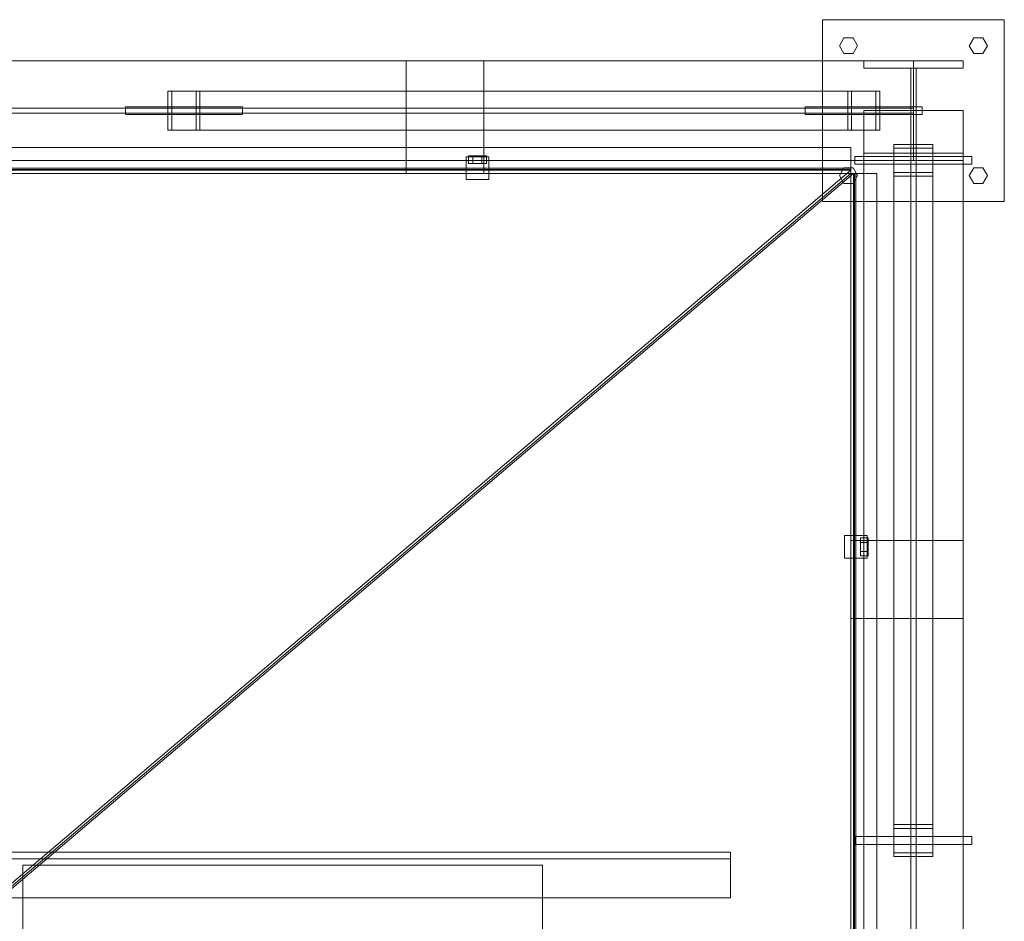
# Model space of a CAD drawing. Header units: millimetres. Extents: x -2233 to 61924, y -68080 to 6847.
# Tile 426 of 656: x 2519 to 4036, y -17426 to -16038. Entities that reach past the tile are written whole.
import ezdxf

# ---------------------------------------------------------------- set-up
doc = ezdxf.new("R2010")
doc.units = ezdxf.units.MM
doc.layers.add('superior_tolva', color=7, linetype='Continuous', lineweight=0)

msp = doc.modelspace()

# ---------------------------------------------------------------- linework, layer by layer
at = {"layer": 'superior_tolva'}
for p, q in [((3755.7, -16318.5), (3755.7, -16038.5)), ((3755.7, -16038.5), (4035.7, -16038.5)), ((4035.7, -16038.5), (4035.7, -16318.5)), ((3781.7, -16078.5), (3788.7, -16066.376)), ((3788.7, -16066.376), (3802.7, -16066.376)), ((3802.7, -16066.376), (3809.7, -16078.5)), ((3981.7, -16078.5), (3988.7, -16066.376)), ((3988.7, -16066.376), (4002.7, -16066.376)), ((4002.7, -16066.376), (4009.7, -16078.5)), ((3788.7, -16090.624), (3781.7, -16078.5)), ((3809.7, -16078.5), (3802.7, -16090.624)), ((3988.7, -16090.624), (3981.7, -16078.5)), ((4009.7, -16078.5), (4002.7, -16090.624)), ((252.7, -16102), (3895.7, -16102)), ((3114.2, -16275), (3114.2, -16102)), ((3114.2, -16102), (3234.2, -16102)), ((3234.2, -16102), (3234.2, -16275)), ((3802.7, -16090.624), (3788.7, -16090.624)), ((3819.2, -16102), (3972.2, -16102)), ((3819.2, -16113), (3819.2, -16102)), ((3895.7, -16102), (3895.7, -16255)), ((3972.2, -16113), (3972.2, -16102)), ((4002.7, -16090.624), (3988.7, -16090.624)), ((3819.2, -16113), (3972.2, -16113)), ((3891.7, -16113), (3899.7, -16113)), ((3891.7, -16244), (3891.7, -16113)), ((3899.7, -16244), (3899.7, -16113)), ((2747.616, -16208.5), (2747.616, -16148.5)), ((2747.616, -16148.5), (3794.616, -16148.5)), ((2747.616, -16148.5), (2796.784, -16148.5)), ((2753.467, -16208.5), (2753.467, -16148.5)), ((2753.467, -16148.5), (3800.467, -16148.5)), ((2753.467, -16148.5), (2790.933, -16148.5)), ((3837.933, -16148.5), (2790.933, -16148.5)), ((2790.933, -16148.5), (2790.933, -16208.5)), ((3843.784, -16148.5), (2796.784, -16148.5)), ((2796.784, -16148.5), (2796.784, -16208.5)), ((3794.616, -16148.5), (3794.616, -16208.5)), ((3843.784, -16148.5), (3794.616, -16148.5)), ((3800.467, -16148.5), (3800.467, -16208.5)), ((3837.933, -16148.5), (3800.467, -16148.5)), ((3837.933, -16208.5), (3837.933, -16148.5)), ((3843.784, -16208.5), (3843.784, -16148.5)), ((252.7, -16174.5), (3895.7, -16174.5)), ((2682.2, -16184.5), (2682.2, -16172.5)), ((2682.2, -16172.5), (2862.2, -16172.5)), ((2862.2, -16172.5), (2862.2, -16184.5)), ((3729.2, -16184.5), (3729.2, -16172.5)), ((3729.2, -16172.5), (3909.2, -16172.5)), ((3819.2, -19821.5), (3819.2, -16178.5)), ((3819.2, -16178.5), (3972.2, -16178.5)), ((3891.7, -19821.5), (3891.7, -16178.5)), ((3891.7, -16178.5), (3899.7, -16178.5)), ((3895.7, -16174.5), (3895.7, -16182.5)), ((3899.7, -16178.5), (3899.7, -19821.5)), ((3909.2, -16172.5), (3909.2, -16184.5)), ((3972.2, -16178.5), (3972.2, -19821.5)), ((3895.7, -16182.5), (252.7, -16182.5)), ((2862.2, -16184.5), (2682.2, -16184.5)), ((3909.2, -16184.5), (3729.2, -16184.5)), ((3794.616, -16208.5), (2747.616, -16208.5)), ((2796.784, -16208.5), (2747.616, -16208.5)), ((3800.467, -16208.5), (2753.467, -16208.5)), ((2790.933, -16208.5), (2753.467, -16208.5)), ((2790.933, -16208.5), (3837.933, -16208.5)), ((2796.784, -16208.5), (3843.784, -16208.5)), ((3794.616, -16208.5), (3843.784, -16208.5)), ((3800.467, -16208.5), (3837.933, -16208.5)), ((349.2, -16235), (3799.2, -16235)), ((3799.2, -16235), (3799.2, -16275)), ((3865.7, -16230.416), (3865.7, -17277.416)), ((3925.7, -16230.416), (3865.7, -16230.416)), ((3865.7, -16230.416), (3865.7, -16279.584)), ((3865.7, -16236.267), (3865.7, -17283.267)), ((3925.7, -16236.267), (3865.7, -16236.267)), ((3865.7, -16236.267), (3865.7, -16273.733)), ((3925.7, -17277.416), (3925.7, -16230.416)), ((3925.7, -16279.584), (3925.7, -16230.416)), ((3925.7, -17283.267), (3925.7, -16236.267)), ((3925.7, -16273.733), (3925.7, -16236.267)), ((3895.7, -16255), (252.7, -16255)), ((3206.7, -16249.5), (3241.7, -16249.5)), ((3206.7, -16284.5), (3206.7, -16249.5)), ((3217.2, -16248), (3210.2, -16248)), ((3210.2, -16248), (3210.2, -16260)), ((3231.2, -16248), (3217.2, -16248)), ((3217.2, -16248), (3217.2, -16260)), ((3231.2, -16248), (3238.2, -16248)), ((3231.2, -16248), (3231.2, -16260)), ((3238.2, -16260), (3238.2, -16248)), ((3241.7, -16284.5), (3241.7, -16249.5)), ((3805.7, -16261), (3805.7, -16249)), ((3805.7, -16249), (3985.7, -16249)), ((3819.2, -16244), (3972.2, -16244)), ((3819.2, -16255), (3819.2, -16244)), ((3819.2, -16255), (3972.2, -16255)), ((3891.7, -16244), (3899.7, -16244)), ((3972.2, -16255), (3972.2, -16244)), ((3985.7, -16249), (3985.7, -16261)), ((349.2, -16267), (3799.2, -16267)), ((349.2, -16269), (3799.2, -16269)), ((3799.2, -16270.364), (349.2, -16270.364)), ((2474.2, -17395.364), (3799.2, -16270.364)), ((3217.2, -16260), (3210.2, -16260)), ((3231.2, -16260), (3217.2, -16260)), ((3238.2, -16260), (3231.2, -16260)), ((3781.7, -16278.5), (3788.7, -16266.376)), ((3788.7, -16266.376), (3802.7, -16266.376)), ((3799.2, -16275), (3799.2, -16267)), ((3799.2, -16275), (3799.2, -16269)), ((3799.2, -16275), (3799.2, -16270.364)), ((3802.7, -16266.376), (3809.7, -16278.5)), ((3985.7, -16261), (3805.7, -16261)), ((3981.7, -16278.5), (3988.7, -16266.376)), ((3988.7, -16266.376), (4002.7, -16266.376)), ((4002.7, -16266.376), (4009.7, -16278.5)), ((349.2, -16275), (3799.2, -16275)), ((3799.2, -16275), (2474.2, -17400)), ((2478.335, -17400), (3803.335, -16275)), ((3234.2, -16275), (3114.2, -16275)), ((3206.7, -16284.5), (3241.7, -16284.5)), ((3788.7, -16290.624), (3781.7, -16278.5)), ((3799.2, -19725), (3799.2, -16275)), ((3799.2, -16275), (3807.2, -16275)), ((3799.2, -16275), (3805.2, -16275)), ((3799.2, -16275), (3803.335, -16275)), ((3799.2, -16275), (3839.2, -16275)), ((3809.7, -16278.5), (3802.7, -16290.624)), ((3803.335, -16275), (3803.335, -19725)), ((3805.2, -19725), (3805.2, -16275)), ((3807.2, -19725), (3807.2, -16275)), ((3839.2, -16275), (3839.2, -19725)), ((3865.7, -16273.733), (3925.7, -16273.733)), ((3865.7, -17320.733), (3865.7, -16273.733)), ((3865.7, -16279.584), (3925.7, -16279.584)), ((3865.7, -17326.584), (3865.7, -16279.584)), ((3925.7, -16273.733), (3925.7, -17320.733)), ((3925.7, -16279.584), (3925.7, -17326.584)), ((3988.7, -16290.624), (3981.7, -16278.5)), ((4009.7, -16278.5), (4002.7, -16290.624)), ((3802.7, -16290.624), (3788.7, -16290.624)), ((4002.7, -16290.624), (3988.7, -16290.624)), ((4035.7, -16318.5), (3755.7, -16318.5)), ((3789.7, -16832.5), (3824.7, -16832.5)), ((3789.7, -16867.5), (3789.7, -16832.5)), ((3824.7, -16867.5), (3824.7, -16832.5)), ((3799.2, -16960), (3799.2, -16840)), ((3799.2, -16840), (3972.2, -16840)), ((3814.2, -16843), (3814.2, -16836)), ((3826.2, -16836), (3814.2, -16836)), ((3814.2, -16843), (3814.2, -16857)), ((3814.2, -16843), (3826.2, -16843)), ((3826.2, -16836), (3826.2, -16843)), ((3826.2, -16843), (3826.2, -16857)), ((3972.2, -16840), (3972.2, -16960)), ((3814.2, -16857), (3814.2, -16864)), ((3814.2, -16857), (3826.2, -16857)), ((3826.2, -16857), (3826.2, -16864)), ((3789.7, -16867.5), (3824.7, -16867.5)), ((3814.2, -16864), (3826.2, -16864)), ((3972.2, -16960), (3799.2, -16960)), ((3865.7, -17277.416), (3925.7, -17277.416)), ((3865.7, -17326.584), (3865.7, -17277.416)), ((3865.7, -17283.267), (3925.7, -17283.267)), ((3865.7, -17320.733), (3865.7, -17283.267)), ((3925.7, -17277.416), (3925.7, -17326.584)), ((3925.7, -17283.267), (3925.7, -17320.733)), ((3805.7, -17308), (3805.7, -17296)), ((3805.7, -17296), (3985.7, -17296)), ((3985.7, -17296), (3985.7, -17308)), ((3985.7, -17308), (3805.7, -17308)), ((1634.2, -17320), (3614.2, -17320)), ((3614.2, -17330), (1634.2, -17330)), ((3614.2, -17320), (3614.2, -17390)), ((3614.2, -17320), (3614.2, -17330)), ((3614.2, -17330), (3614.2, -17390)), ((3925.7, -17320.733), (3865.7, -17320.733)), ((3925.7, -17326.584), (3865.7, -17326.584)), ((2524.2, -18660), (2524.2, -17340)), ((2524.2, -17340), (3324.2, -17340)), ((3324.2, -17340), (3324.2, -18660)), ((3614.2, -17390), (1634.2, -17390))]:
    msp.add_line(p, q, dxfattribs=at)

doc.saveas('drawing.dxf')
